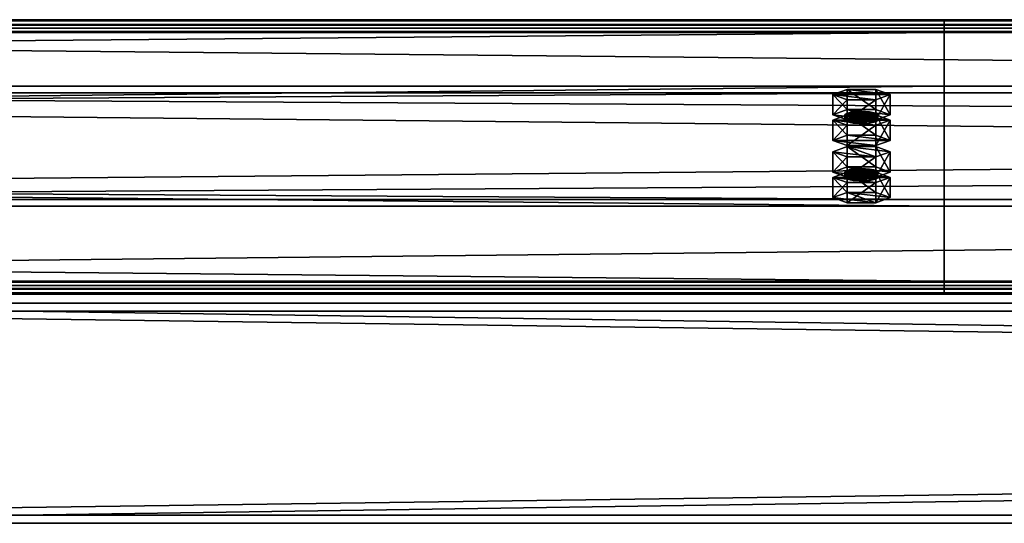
# Model space of a CAD drawing. Header units: millimetres. Extents: x -333 to 67333, y -930 to 39730.
# Tile 772 of 1056: x 11364 to 11722, y 23510 to 23693. Entities that reach past the tile are written whole.
import ezdxf

# ---------------------------------------------------------------- set-up
doc = ezdxf.new("R2010")
doc.units = ezdxf.units.MM
for name, color, linetype in [('13', 7, 'Continuous'), ('3', 7, 'Continuous'), ('95', 7, 'Continuous')]:
    doc.layers.add(name, color=color, linetype=linetype)

msp = doc.modelspace()

# ---------------------------------------------------------------- meshes
at = {"layer": '13', "color": 30}
mesh = msp.add_polyface(dxfattribs=at)
corners = [(4899.99, 23596.4, 6663.84), (4899.99, 23668.79, 6648.45), (11699.99, 23668.79, 6648.45), (11699.99, 23596.4, 6663.84), (4899.99, 23627.62, 6454.78), (11699.99, 23627.62, 6454.78), (4899.99, 23688.27, 6441.89), (11699.99, 23688.27, 6441.89), (4899.99, 23690.97, 6454.61), (11699.99, 23690.97, 6454.61), (4899.99, 23692.92, 6454.19), (11699.99, 23692.92, 6454.19), (4899.99, 23689.81, 6439.52), (11699.99, 23689.81, 6439.52), (4899.99, 23625.25, 6453.24), (11699.99, 23625.25, 6453.24), (4899.99, 23666.41, 6646.91), (11699.99, 23666.41, 6646.91), (4899.99, 23597.94, 6661.47), (11699.99, 23597.94, 6661.47), (4899.99, 23595.24, 6648.75), (11699.99, 23595.24, 6648.75), (4899.99, 23593.28, 6649.17), (11699.99, 23593.28, 6649.17)]
mesh.append_faces([[corners[k] for k in face] for face in [(0, 2, 3, 3), (1, 5, 2, 2), (4, 7, 5, 5), (6, 9, 7, 7), (8, 11, 9, 9), (10, 13, 11, 11), (12, 15, 13, 13), (14, 17, 15, 15), (16, 19, 17, 17), (18, 21, 19, 19), (20, 23, 21, 21), (22, 3, 23, 23), (20, 0, 22, 22), (8, 12, 10, 10), (13, 9, 11, 11), (3, 21, 23, 23)]], dxfattribs={"vtx0": -1, "color": 30})
mesh.append_faces([[corners[k] for k in face] for face in [(1, 16, 4, 4), (16, 0, 18, 18), (18, 0, 20, 20), (12, 6, 14, 14), (14, 4, 16, 16), (2, 19, 3, 3), (19, 2, 17, 17), (17, 2, 15, 15), (15, 5, 13, 13), (21, 3, 19, 19)]], dxfattribs={"vtx0": -1, "vtx1": -1, "color": 30})
mesh.append_faces([[corners[k] for k in face] for face in [(16, 1, 0, 0), (12, 8, 6, 6), (14, 6, 4, 4), (15, 2, 5, 5), (13, 5, 7, 7), (13, 7, 9, 9)]], dxfattribs={"vtx0": -1, "vtx2": -1, "vtx3": -1, "color": 30})
mesh.append_faces([[corners[k] for k in face] for face in [(0, 1, 2, 2), (1, 4, 5, 5), (4, 6, 7, 7), (6, 8, 9, 9), (8, 10, 11, 11), (10, 12, 13, 13), (12, 14, 15, 15), (14, 16, 17, 17), (16, 18, 19, 19), (18, 20, 21, 21), (20, 22, 23, 23), (22, 0, 3, 3)]], dxfattribs={"vtx2": -1, "vtx3": -1, "color": 30})
mesh = msp.add_polyface(dxfattribs=at)
corners = [(10499.99, 23596.4, 6663.84), (10499.99, 23668.79, 6648.45), (17299.99, 23668.79, 6648.45), (17299.99, 23596.4, 6663.84), (10499.99, 23627.62, 6454.78), (17299.99, 23627.62, 6454.78), (10499.99, 23688.27, 6441.89), (17299.99, 23688.27, 6441.89), (10499.99, 23690.97, 6454.61), (17299.99, 23690.97, 6454.61), (10499.99, 23692.92, 6454.19), (17299.99, 23692.92, 6454.19), (10499.99, 23689.81, 6439.52), (17299.99, 23689.81, 6439.52), (10499.99, 23625.25, 6453.24), (17299.99, 23625.25, 6453.24), (10499.99, 23666.41, 6646.91), (17299.99, 23666.41, 6646.91), (10499.99, 23597.94, 6661.47), (17299.99, 23597.94, 6661.47), (10499.99, 23595.24, 6648.75), (17299.99, 23595.24, 6648.75), (10499.99, 23593.28, 6649.17), (17299.99, 23593.28, 6649.17)]
mesh.append_faces([[corners[k] for k in face] for face in [(0, 2, 3, 3), (1, 5, 2, 2), (4, 7, 5, 5), (6, 9, 7, 7), (8, 11, 9, 9), (10, 13, 11, 11), (12, 15, 13, 13), (14, 17, 15, 15), (16, 19, 17, 17), (18, 21, 19, 19), (20, 23, 21, 21), (22, 3, 23, 23), (18, 22, 20, 20), (8, 12, 10, 10), (11, 7, 9, 9), (3, 21, 23, 23)]], dxfattribs={"vtx0": -1, "color": 30})
mesh.append_faces([[corners[k] for k in face] for face in [(1, 16, 4, 4), (16, 0, 18, 18), (22, 18, 0, 0), (12, 6, 14, 14), (14, 4, 16, 16), (2, 19, 3, 3), (19, 2, 17, 17), (17, 2, 15, 15), (15, 5, 13, 13), (13, 7, 11, 11), (21, 3, 19, 19)]], dxfattribs={"vtx0": -1, "vtx1": -1, "color": 30})
mesh.append_faces([[corners[k] for k in face] for face in [(16, 1, 0, 0), (12, 8, 6, 6), (14, 6, 4, 4), (15, 2, 5, 5), (13, 5, 7, 7)]], dxfattribs={"vtx0": -1, "vtx2": -1, "vtx3": -1, "color": 30})
mesh.append_faces([[corners[k] for k in face] for face in [(0, 1, 2, 2), (1, 4, 5, 5), (4, 6, 7, 7), (6, 8, 9, 9), (8, 10, 11, 11), (10, 12, 13, 13), (12, 14, 15, 15), (14, 16, 17, 17), (16, 18, 19, 19), (18, 20, 21, 21), (20, 22, 23, 23), (22, 0, 3, 3)]], dxfattribs={"vtx2": -1, "vtx3": -1, "color": 30})
at = {"layer": '3', "color": 91}
mesh = msp.add_polyface(dxfattribs=at)
corners = [(11160, 23513, 2983), (11160, 23587, 2983), (16640, 23587, 2983), (16640, 23513, 2983), (11160, 23587, 3057), (16640, 23587, 3057), (11160, 23513, 3057), (16640, 23513, 3057), (11160, 23510, 2980), (11160, 23510, 3060), (16640, 23510, 3060), (16640, 23510, 2980), (11160, 23590, 3060), (16640, 23590, 3060), (11160, 23590, 2980), (16640, 23590, 2980)]
mesh.append_faces([[corners[k] for k in face] for face in [(0, 2, 3, 3), (1, 5, 2, 2), (4, 7, 5, 5), (6, 3, 7, 7), (8, 10, 11, 11), (9, 13, 10, 10), (12, 15, 13, 13), (14, 11, 15, 15)]], dxfattribs={"vtx0": -1, "color": 91})
mesh.append_faces([[corners[k] for k in face] for face in [(9, 6, 12, 12), (6, 8, 0, 0), (0, 8, 1, 1), (12, 4, 14, 14), (4, 12, 6, 6), (14, 1, 8, 8), (11, 3, 15, 15), (3, 10, 7, 7), (7, 10, 5, 5), (15, 2, 13, 13), (2, 15, 3, 3), (13, 5, 10, 10)]], dxfattribs={"vtx0": -1, "vtx1": -1, "color": 91})
mesh.append_faces([[corners[k] for k in face] for face in [(6, 9, 8, 8), (14, 4, 1, 1), (3, 11, 10, 10), (13, 2, 5, 5)]], dxfattribs={"vtx0": -1, "vtx2": -1, "vtx3": -1, "color": 91})
mesh.append_faces([[corners[k] for k in face] for face in [(0, 1, 2, 2), (1, 4, 5, 5), (4, 6, 7, 7), (6, 0, 3, 3), (8, 9, 10, 10), (9, 12, 13, 13), (12, 14, 15, 15), (14, 8, 11, 11)]], dxfattribs={"vtx2": -1, "vtx3": -1, "color": 91})
at = {"layer": '95', "color": 20}
mesh = msp.add_polyface(dxfattribs=at)
corners = [(11675.99, 23658.39, 6599.55), (11675.19, 23657.77, 6596.61), (11675.19, 23655.81, 6597.03), (11675.99, 23656.43, 6599.96), (11672.99, 23657.31, 6594.46), (11672.99, 23655.35, 6594.88), (11669.99, 23657.14, 6593.68), (11669.99, 23655.19, 6594.09), (11666.99, 23657.31, 6594.46), (11666.99, 23655.35, 6594.88), (11664.79, 23657.77, 6596.61), (11664.79, 23655.81, 6597.03), (11663.99, 23658.39, 6599.55), (11663.99, 23656.43, 6599.96), (11664.79, 23659.01, 6602.48), (11664.79, 23657.06, 6602.9), (11666.99, 23659.47, 6604.63), (11666.99, 23657.51, 6605.05), (11669.99, 23659.64, 6605.42), (11669.99, 23657.68, 6605.83), (11672.99, 23659.47, 6604.63), (11672.99, 23657.51, 6605.05), (11675.19, 23659.01, 6602.48), (11675.19, 23657.06, 6602.9), (11680.38, 23656.43, 6599.96), (11675.19, 23654.56, 6591.16), (11675.19, 23647.23, 6592.72), (11680.38, 23649.1, 6601.52), (11664.79, 23654.56, 6591.16), (11664.79, 23647.23, 6592.72), (11659.6, 23656.43, 6599.96), (11659.6, 23649.1, 6601.52), (11664.79, 23658.31, 6608.77), (11664.79, 23650.97, 6610.33), (11675.19, 23658.31, 6608.77), (11675.19, 23650.97, 6610.33), (11680.38, 23665.73, 6597.99), (11675.19, 23663.86, 6589.18), (11675.19, 23656.52, 6590.74), (11680.38, 23658.39, 6599.55), (11664.79, 23663.86, 6589.18), (11664.79, 23656.52, 6590.74), (11659.6, 23665.73, 6597.99), (11659.6, 23658.39, 6599.55), (11664.79, 23667.6, 6606.79), (11664.79, 23660.26, 6608.35), (11675.19, 23667.6, 6606.79), (11675.19, 23660.26, 6608.35), (11675.99, 23637.6, 6501.73), (11675.19, 23636.98, 6498.8), (11675.19, 23635.02, 6499.21), (11675.99, 23635.64, 6502.15), (11672.99, 23636.52, 6496.65), (11672.99, 23634.56, 6497.07), (11669.99, 23636.35, 6495.86), (11669.99, 23634.4, 6496.28), (11666.99, 23636.52, 6496.65), (11666.99, 23634.56, 6497.07), (11664.79, 23636.98, 6498.8), (11664.79, 23635.02, 6499.21), (11663.99, 23637.6, 6501.73), (11663.99, 23635.64, 6502.15), (11664.79, 23638.22, 6504.67), (11664.79, 23636.27, 6505.08), (11666.99, 23638.68, 6506.82), (11666.99, 23636.72, 6507.23), (11669.99, 23638.85, 6507.6), (11669.99, 23636.89, 6508.02), (11672.99, 23638.68, 6506.82), (11672.99, 23636.72, 6507.23), (11675.19, 23638.22, 6504.67), (11675.19, 23636.27, 6505.08), (11680.38, 23635.64, 6502.15), (11675.19, 23633.77, 6493.34), (11675.19, 23626.44, 6494.9), (11680.38, 23628.31, 6503.71), (11664.79, 23633.77, 6493.34), (11664.79, 23626.44, 6494.9), (11659.6, 23635.64, 6502.15), (11659.6, 23628.31, 6503.71), (11664.79, 23637.51, 6510.95), (11664.79, 23630.18, 6512.51), (11675.19, 23637.51, 6510.95), (11675.19, 23630.18, 6512.51), (11680.38, 23644.94, 6500.17), (11675.19, 23643.06, 6491.37), (11675.19, 23635.73, 6492.93), (11680.38, 23637.6, 6501.73), (11664.79, 23643.06, 6491.37), (11664.79, 23635.73, 6492.93), (11659.6, 23644.94, 6500.17), (11659.6, 23637.6, 6501.73), (11664.79, 23646.81, 6508.98), (11664.79, 23639.47, 6510.54), (11675.19, 23646.81, 6508.98), (11675.19, 23639.47, 6510.54)]
mesh.append_faces([[corners[k] for k in face] for face in [(0, 2, 3, 3), (1, 5, 2, 2), (4, 7, 5, 5), (6, 9, 7, 7), (8, 11, 9, 9), (10, 13, 11, 11), (12, 15, 13, 13), (14, 17, 15, 15), (16, 19, 17, 17), (18, 21, 19, 19), (20, 23, 21, 21), (22, 3, 23, 23), (4, 8, 6, 6), (18, 22, 20, 20), (23, 19, 21, 21), (11, 7, 9, 9), (24, 26, 27, 27), (25, 29, 26, 26), (28, 31, 29, 29), (30, 33, 31, 31), (32, 35, 33, 33), (34, 27, 35, 35), (25, 30, 28, 28), (32, 24, 34, 34), (27, 33, 35, 35), (31, 26, 29, 29), (36, 38, 39, 39), (37, 41, 38, 38), (40, 43, 41, 41), (42, 45, 43, 43), (44, 47, 45, 45), (46, 39, 47, 47), (37, 42, 40, 40), (44, 36, 46, 46), (39, 45, 47, 47), (43, 38, 41, 41), (48, 50, 51, 51), (49, 53, 50, 50), (52, 55, 53, 53), (54, 57, 55, 55), (56, 59, 57, 57), (58, 61, 59, 59), (60, 63, 61, 61), (62, 65, 63, 63), (64, 67, 65, 65), (66, 69, 67, 67), (68, 71, 69, 69), (70, 51, 71, 71), (52, 56, 54, 54), (64, 68, 66, 66), (71, 67, 69, 69), (59, 55, 57, 57), (72, 74, 75, 75), (73, 77, 74, 74), (76, 79, 77, 77), (78, 81, 79, 79), (80, 83, 81, 81), (82, 75, 83, 83), (73, 78, 76, 76), (80, 72, 82, 82), (75, 81, 83, 83), (79, 74, 77, 77), (84, 86, 87, 87), (85, 89, 86, 86), (88, 91, 89, 89), (90, 93, 91, 91), (92, 95, 93, 93), (94, 87, 95, 95), (85, 90, 88, 88), (92, 84, 94, 94), (87, 93, 95, 95), (91, 86, 89, 89)]], dxfattribs={"vtx0": -1, "color": 20})
mesh.append_faces([[corners[k] for k in face] for face in [(8, 4, 10, 10), (10, 4, 12, 12), (12, 1, 14, 14), (14, 0, 16, 16), (16, 22, 18, 18), (19, 23, 17, 17), (17, 3, 15, 15), (15, 2, 13, 13), (13, 5, 11, 11), (30, 24, 32, 32), (33, 27, 31, 31), (42, 36, 44, 44), (45, 38, 43, 43), (56, 52, 58, 58), (58, 52, 60, 60), (60, 49, 62, 62), (62, 48, 64, 64), (67, 71, 65, 65), (65, 51, 63, 63), (63, 50, 61, 61), (61, 53, 59, 59), (78, 72, 80, 80), (81, 74, 79, 79), (90, 85, 92, 92), (93, 86, 91, 91)]], dxfattribs={"vtx0": -1, "vtx1": -1, "color": 20})
mesh.append_faces([[corners[k] for k in face] for face in [(12, 4, 1, 1), (14, 1, 0, 0), (16, 0, 22, 22), (17, 23, 3, 3), (15, 3, 2, 2), (13, 2, 5, 5), (11, 5, 7, 7), (30, 25, 24, 24), (31, 27, 26, 26), (42, 37, 36, 36), (45, 39, 38, 38), (60, 52, 49, 49), (62, 49, 48, 48), (64, 48, 70, 70), (64, 70, 68, 68), (65, 71, 51, 51), (63, 51, 50, 50), (61, 50, 53, 53), (59, 53, 55, 55), (78, 73, 72, 72), (81, 75, 74, 74), (92, 85, 84, 84), (93, 87, 86, 86)]], dxfattribs={"vtx0": -1, "vtx2": -1, "vtx3": -1, "color": 20})
mesh.append_faces([[corners[k] for k in face] for face in [(0, 1, 2, 2), (1, 4, 5, 5), (4, 6, 7, 7), (6, 8, 9, 9), (8, 10, 11, 11), (10, 12, 13, 13), (12, 14, 15, 15), (14, 16, 17, 17), (16, 18, 19, 19), (18, 20, 21, 21), (20, 22, 23, 23), (22, 0, 3, 3), (24, 25, 26, 26), (25, 28, 29, 29), (28, 30, 31, 31), (30, 32, 33, 33), (32, 34, 35, 35), (34, 24, 27, 27), (36, 37, 38, 38), (37, 40, 41, 41), (40, 42, 43, 43), (42, 44, 45, 45), (44, 46, 47, 47), (46, 36, 39, 39), (48, 49, 50, 50), (49, 52, 53, 53), (52, 54, 55, 55), (54, 56, 57, 57), (56, 58, 59, 59), (58, 60, 61, 61), (60, 62, 63, 63), (62, 64, 65, 65), (64, 66, 67, 67), (66, 68, 69, 69), (68, 70, 71, 71), (70, 48, 51, 51), (72, 73, 74, 74), (73, 76, 77, 77), (76, 78, 79, 79), (78, 80, 81, 81), (80, 82, 83, 83), (82, 72, 75, 75), (84, 85, 86, 86), (85, 88, 89, 89), (88, 90, 91, 91), (90, 92, 93, 93), (92, 94, 95, 95), (94, 84, 87, 87)]], dxfattribs={"vtx2": -1, "vtx3": -1, "color": 20})

doc.saveas('drawing.dxf')
